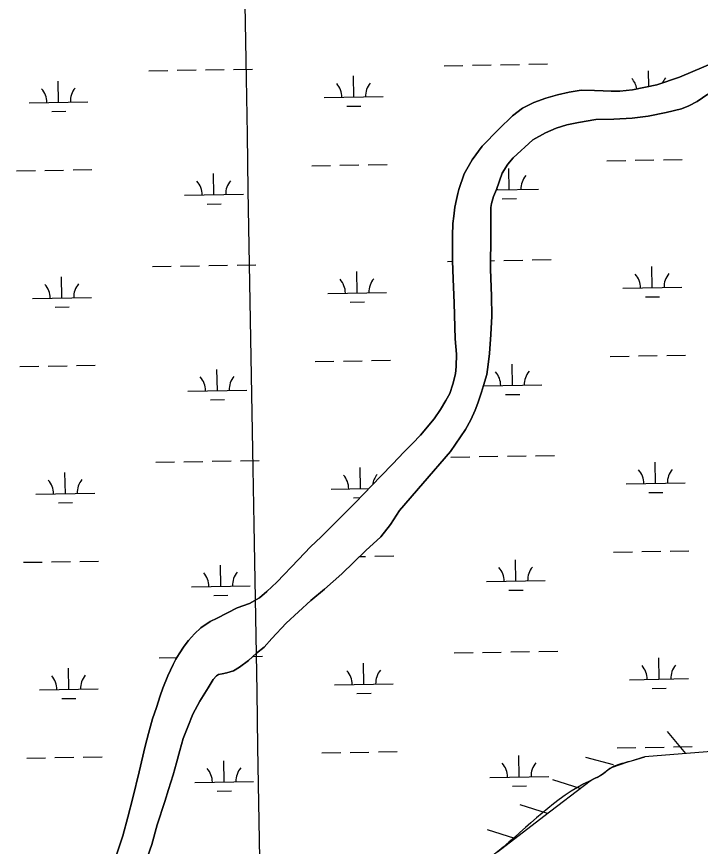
# Model space of a CAD drawing. Extents: x 3892998 to 3931244, y 278583 to 304547.
# Drawn here: x 3912613 to 3913776, y 294629 to 296040 of the extents above; entities that cross this region are included whole.
import ezdxf

# ---------------------------------------------------------------- set-up
doc = ezdxf.new("R2010")
doc.units = 0
for name, color, linetype in [('V-GRID-MAJR', 7, 'Continuous'), ('V-RRAP-FSHR', 7, 'Continuous'), ('V-TOPO-SHOR', 7, 'Continuous'), ('V-WETL-SWMP', 7, 'Continuous')]:
    doc.layers.add(name, color=color, linetype=linetype)

msp = doc.modelspace()

# ---------------------------------------------------------------- linework, layer by layer
at = {"layer": 'V-GRID-MAJR'}
msp.add_spline([(3913205.694, 284291.167), (3913100.856, 290347.625), (3912995.9590000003, 296407.553), (3912891.061, 302467.47500000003), (3912891.001, 302470.95)], degree=3, dxfattribs=at)
at = {"layer": 'V-RRAP-FSHR'}
for p, q in [((3913751.202, 294787.042), (3913720.0700000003, 294824.661)), ((3913628.58, 294767.672), (3913581.4080000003, 294780.292)), ((3913571.548, 294727.675), (3913525.008, 294742.454)), ((3913515.918, 294685.18700000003), (3913469.349, 294699.876)), ((3913460.378, 294642.58), (3913413.809, 294657.27))]:
    msp.add_line(p, q, dxfattribs=at)
for points in [[(3914693.49, 294853.704), (3914219.267, 294824.789), (3913681.429, 294781.415)], [(3913431.241, 294620.228), (3913510.005, 294680.65), (3913588.898, 294740.93200000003), (3913593.007, 294743.474), (3913606.247, 294749.607), (3913611.328, 294753.184), (3913618.558, 294759.255), (3913622.353, 294761.966), (3913626.489, 294764.065), (3913639.447, 294768.59500000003), (3913652.5130000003, 294772.74), (3913666.977, 294777.056), (3913681.429, 294781.415)]]:
    msp.add_lwpolyline(points, dxfattribs=at)
msp.add_spline([(3913681.429, 294781.415), (3913652.5130000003, 294772.74), (3913626.489, 294764.065), (3913606.247, 294749.607), (3913588.898, 294740.93200000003), (3913431.241, 294620.228), (3913311.5840000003, 294530.031), (3913230.339, 294454.664), (3913210.098, 294434.423), (3913172.507, 294393.94), (3913166.724, 294356.349)], degree=3, dxfattribs=at)
at = {"layer": 'V-TOPO-SHOR'}
for points in [[(3913365.164, 295745.60000000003), (3913374.49, 295772.222), (3913387.946, 295795.844), (3913405.157, 295819.232), (3913433.296, 295848.463), (3913456.828, 295870.811), (3913473.359, 295884.119), (3913493.022, 295893.642), (3913513.062, 295900.98600000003), (3913532.893, 295906.749), (3913552.707, 295910.931), (3913573.507, 295914.31200000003), (3913595.852, 295913.923), (3913610.487, 295913.60000000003), (3913624.524, 295912.885), (3913638.961, 295912.563), (3913660.348, 295915.347), (3913701.953, 295923.496), (3913740.636, 295936.414), (3913823.023, 295971.708)], [(3913788.651, 295907.917), (3913770.7430000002, 295895.411), (3913756.633, 295887.621), (3913744.132, 295882.98), (3913717.968, 295876.678), (3913687.453, 295870.215), (3913660.131, 295867.088), (3913629.059, 295864.98), (3913598.003, 295864.851), (3913568.684, 295859.563), (3913548.869, 295855.582), (3913531.023, 295850.196), (3913512.755, 295842.045), (3913490.899, 295830.365), (3913457.995, 295799.395), (3913448.409, 295788.598), (3913439.1780000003, 295773.25), (3913429.305, 295745.502)], [(3912779.97, 294604.903), (3912793.884, 294647.42), (3912802.316, 294678.797), (3912810.838, 294711.565), (3912821.764, 294756.244), (3912832.004, 294799.629), (3912837.619, 294821.276), (3912844.705, 294845.906), (3912851.325, 294865.575), (3912857.747, 294884.947), (3912862.13, 294897.96), (3912870.525, 294919.027), (3912879.427, 294938.215), (3912884.129, 294947.267), (3912889.6240000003, 294956.422), (3912898.0700000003, 294969.36100000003), (3912905.744, 294979.124), (3912915.7830000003, 294990.783), (3912926.924, 295000.468), (3912942.819, 295011.57), (3912954.679, 295017.395), (3912988.375, 295034.95), (3913009.348, 295042.02), (3913026.24, 295051.642), (3913038.9620000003, 295062.328), (3913055.8170000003, 295078.292), (3913092.554, 295116.985), (3913112.944, 295138.325), (3913131.2800000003, 295155.391), (3913150.392, 295174.642), (3913165.963, 295189.708), (3913189.312, 295213.24700000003), (3913232.552, 295258.623), (3913253.142, 295279.467), (3913271.955, 295299.411), (3913286.6350000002, 295313.976), (3913300.426, 295328.23600000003), (3913323.5500000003, 295356.138), (3913334.063, 295371.867), (3913343.1890000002, 295386.991), (3913349.855, 295399.226), (3913355.311, 295414.72500000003), (3913359.6610000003, 295432.498), (3913361.074, 295444.7), (3913361.6350000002, 295466.018), (3913359.292, 295492.175), (3913357.434, 295552.339), (3913355.69, 295593.964), (3913354.5100000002, 295624.59), (3913354.3910000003, 295643.821), (3913354.446, 295666.92), (3913355.409, 295687.84500000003), (3913356.617, 295700.54), (3913358.7060000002, 295715.423), (3913361.301, 295728.72500000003), (3913363.519, 295738.752), (3913365.164, 295745.60000000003)], [(3913429.305, 295745.502), (3913424.318, 295733.972), (3913420.7260000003, 295721.854), (3913419.579, 295715.007), (3913419.669, 295700.335), (3913419.958, 295669.804), (3913419.0360000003, 295610.217), (3913420.904, 295564.428), (3913421.512, 295530.231), (3913419.622, 295499.48600000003), (3913417.541, 295466.857), (3913415.376, 295448.206), (3913412.7060000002, 295431.339), (3913407.5670000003, 295412.471), (3913403.6720000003, 295401.145), (3913397.739, 295382.768), (3913392.8570000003, 295370.642), (3913385.721, 295354.043), (3913376.702, 295337.63), (3913351.356, 295300.596), (3913304.207, 295245.878), (3913264.736, 295200.23), (3913249.022, 295176.441), (3913232.795, 295155.125), (3913207.16, 295132.167), (3913166.362, 295092.755), (3913136.883, 295066.402), (3913113.7060000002, 295047.027), (3913071.9110000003, 295008.503), (3913047.685, 294982.479), (3913034.1920000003, 294968.118), (3913021.569, 294957.434), (3913007.861, 294945.453), (3912992.667, 294933.859), (3912982.294, 294927.846), (3912970.915, 294924.30700000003), (3912962.7970000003, 294922.67100000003), (3912956.9560000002, 294921.346), (3912953.403, 294919.044), (3912947.8880000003, 294912.963), (3912939.055, 294898.63300000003), (3912924.917, 294876.14), (3912913.256, 294854.159), (3912904.3680000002, 294832.692), (3912896.659, 294812.62), (3912890.8370000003, 294792.45900000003), (3912885.215, 294771.506), (3912879.394, 294751.048), (3912871.8170000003, 294725.723), (3912865.693, 294705.857), (3912852.6580000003, 294665.727), (3912843.544, 294632.658), (3912836.038, 294611.793)]]:
    msp.add_lwpolyline(points, dxfattribs=at)
at = {"layer": 'V-WETL-SWMP'}
for p, q in [((3912838.511861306, 295947.4075598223), (3912870.507068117, 295947.9614019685)), ((3912886.504671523, 295948.2383230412), (3912918.499878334, 295948.79216518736)), ((3912934.497481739, 295949.06908626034), (3912966.49268855, 295949.62292840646)), ((3912982.4902919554, 295949.89984947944), (3913014.485498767, 295950.4536916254)), ((3913340.344681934, 295956.0943661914), (3913372.339888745, 295956.64820833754)), ((3913388.3374921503, 295956.9251294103), (3913420.3326989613, 295957.4789715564)), ((3913436.330302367, 295957.7558926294), (3913468.325509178, 295958.30973477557)), ((3913484.3231125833, 295958.5866558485), (3913516.3183193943, 295959.14049799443)), ((3913688.3232202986, 295920.8256512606), (3913687.863806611, 295947.3657693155)), ((3913186.6540583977, 295902.6843552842), (3913186.030985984, 295938.6789629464)), ((3912684.8212377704, 295893.99754891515), (3912684.1981653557, 295929.99215657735)), ((3913136.661547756, 295901.8189769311), (3913236.6465690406, 295903.54973363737)), ((3912634.828727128, 295893.13217056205), (3912734.8137484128, 295894.86292726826)), ((3912673.0901082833, 295878.36116947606), (3912697.0865133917, 295878.7765510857)), ((3913174.922928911, 295887.0479758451), (3913198.919334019, 295887.4633574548)), ((3913617.087721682, 295794.6859380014), (3913649.0829284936, 295795.2397801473)), ((3913665.0805318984, 295795.51670122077), (3913697.0757387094, 295796.0705433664)), ((3913713.0733421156, 295796.34746443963), (3913745.0685489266, 295796.9013065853)), ((3912613.422080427, 295777.3123252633), (3912645.4172872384, 295777.86616740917)), ((3912661.414890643, 295778.1430884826), (3912693.410097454, 295778.6969306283)), ((3912709.40770086, 295778.9738517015), (3912741.402907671, 295779.5276938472)), ((3913115.2549010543, 295785.9991316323), (3913147.2501078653, 295786.5529737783)), ((3913163.247711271, 295786.8298948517), (3913195.2429180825, 295787.3837369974)), ((3913211.2405214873, 295787.6606580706), (3913243.2357282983, 295788.21450021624)), ((3913450.8523360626, 295745.3714212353), (3913450.229263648, 295781.366028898)), ((3912949.0195154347, 295736.6846148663), (3912948.396443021, 295772.67922252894)), ((3912899.0270047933, 295735.81923651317), (3912999.0120260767, 295737.54999321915)), ((3913429.0850691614, 295744.9946263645), (3913500.8448467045, 295746.2367995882)), ((3912937.288385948, 295721.0482354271), (3912961.2847910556, 295721.46361703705)), ((3913439.1212065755, 295729.73504179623), (3913463.117611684, 295730.15042340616)), ((3913346.1024768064, 295623.46919663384), (3913354.5465838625, 295623.61536547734)), ((3913419.2604085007, 295624.7355721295), (3913426.0904938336, 295624.85380199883)), ((3913442.088097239, 295625.1307230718), (3913474.08330405, 295625.684565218)), ((3913490.0809074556, 295625.96148629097), (3913522.0761142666, 295626.51532843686)), ((3912844.2696561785, 295614.78239026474), (3912876.2648629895, 295615.3362324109)), ((3912892.262466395, 295615.61315348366), (3912924.257673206, 295616.1669956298)), ((3912940.2552766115, 295616.44391670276), (3912972.2504834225, 295616.9977588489)), ((3912988.248086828, 295617.27467992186), (3913020.2432936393, 295617.8285220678)), ((3913694.244673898, 295578.74599209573), (3913693.6216014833, 295614.74059975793)), ((3912690.5790326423, 295561.3723793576), (3912689.955960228, 295597.3669870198)), ((3913192.41185327, 295570.0591857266), (3913191.7887808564, 295606.0537933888)), ((3913644.2521632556, 295577.88061374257), (3913744.2371845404, 295579.61137044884)), ((3913142.419342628, 295569.1938073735), (3913242.4043639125, 295570.9245640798)), ((3912640.5865220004, 295560.5070010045), (3912740.571543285, 295562.2377577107)), ((3913180.6807237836, 295554.42280628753), (3913204.6771288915, 295554.8381878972)), ((3913682.513544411, 295563.1096126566), (3913706.5099495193, 295563.5249942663)), ((3912678.8479031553, 295545.7359999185), (3912702.844308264, 295546.1513815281)), ((3913121.0126959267, 295453.37396207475), (3913153.007902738, 295453.9278042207)), ((3913169.0055061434, 295454.20472529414), (3913201.0007129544, 295454.7585674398)), ((3913216.99831636, 295455.035488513), (3913248.993523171, 295455.58933065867)), ((3913622.845516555, 295462.0607684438), (3913654.840723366, 295462.61461058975)), ((3913670.838326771, 295462.8915316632), (3913702.8335335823, 295463.44537380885)), ((3913718.8311369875, 295463.72229488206), (3913750.8263437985, 295464.2761370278)), ((3912619.1798752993, 295444.6871557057), (3912651.1750821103, 295445.2409978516)), ((3912667.1726855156, 295445.51791892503), (3912699.167892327, 295446.07176107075)), ((3912715.1654957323, 295446.34868214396), (3912747.1607025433, 295446.9025242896)), ((3912954.7773103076, 295404.0594453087), (3912954.1542378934, 295440.05405297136)), ((3913456.610130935, 295412.74625167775), (3913455.987058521, 295448.7408593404)), ((3913407.3698093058, 295411.89389383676), (3913506.602641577, 295413.6116300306)), ((3912904.7847996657, 295403.1940669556), (3913004.7698209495, 295404.92482366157)), ((3913444.8790014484, 295397.10987223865), (3913468.8754065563, 295397.5252538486)), ((3912943.0461808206, 295388.4230658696), (3912967.0425859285, 295388.8384474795)), ((3912898.0202612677, 295282.9879839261), (3912930.0154680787, 295283.5418260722)), ((3912946.0130714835, 295283.8187471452), (3912978.0082782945, 295284.37258929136)), ((3912994.0058817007, 295284.6495103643), (3913026.0010885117, 295285.20335251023)), ((3913351.8602716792, 295290.84402707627), (3913383.85547849, 295291.3978692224)), ((3913399.853081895, 295291.67479029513), (3913431.848288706, 295292.2286324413)), ((3913447.845892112, 295292.50555351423), (3913479.841098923, 295293.0593956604)), ((3913495.838702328, 295293.3363167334), (3913527.833909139, 295293.8901588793)), ((3912850.027451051, 295282.15722070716), (3912882.022657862, 295282.71106285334)), ((3913198.169648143, 295237.43401616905), (3913197.5465757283, 295273.4286238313)), ((3913700.00246877, 295246.12082253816), (3913699.379396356, 295282.11543020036)), ((3912696.3368275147, 295228.7472098), (3912695.713755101, 295264.7418174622)), ((3913650.009958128, 295245.25544418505), (3913749.994979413, 295246.98620089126)), ((3912646.344316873, 295227.8818314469), (3912746.3293381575, 295229.6125881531)), ((3913148.177137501, 295236.56863781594), (3913212.5985349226, 295237.68378250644)), ((3913688.2713392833, 295230.484443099), (3913712.2677443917, 295230.8998247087)), ((3912684.605698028, 295213.1108303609), (3912708.602103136, 295213.5262119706)), ((3913186.438518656, 295221.79763672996), (3913197.6443883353, 295221.9916121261)), ((3913628.6033114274, 295129.4355988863), (3913660.598518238, 295129.9894410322)), ((3913676.5961216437, 295130.2663621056), (3913708.591328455, 295130.8202042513)), ((3913724.58893186, 295131.0971253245), (3913756.584138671, 295131.6509674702)), ((3912720.9232906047, 295113.7235125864), (3912752.9184974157, 295114.27735473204)), ((3913196.5928887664, 295121.9574293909), (3913206.758507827, 295122.1333978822)), ((3913222.756111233, 295122.41031895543), (3913254.7513180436, 295122.9641611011)), ((3913462.3679258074, 295080.12108212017), (3913461.7448533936, 295116.1156897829)), ((3912624.9376701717, 295112.0619861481), (3912656.9328769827, 295112.615828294)), ((3912672.9304803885, 295112.89274936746), (3912704.9256871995, 295113.4465915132)), ((3912960.53510518, 295071.4342757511), (3912959.9120327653, 295107.4288834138)), ((3912910.5425945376, 295070.568897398), (3913010.527615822, 295072.299654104)), ((3913412.375415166, 295079.25570376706), (3913512.3604364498, 295080.98646047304)), ((3913450.636796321, 295064.4847026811), (3913474.6332014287, 295064.900084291)), ((3912948.803975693, 295055.797896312), (3912972.8003808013, 295056.2132779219)), ((3913357.618066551, 294958.2188575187), (3913389.613273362, 294958.7726996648)), ((3913405.610876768, 294959.04962073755), (3913437.606083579, 294959.60346288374)), ((3913453.603686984, 294959.88038395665), (3913485.598893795, 294960.43422610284)), ((3913501.5964972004, 294960.7111471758), (3913533.591704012, 294961.2649893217)), ((3912855.785245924, 294949.53205114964), (3912885.801574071, 294950.05163858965)), ((3913015.694947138, 294952.3001136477), (3913031.758883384, 294952.57818295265)), ((3913705.7602636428, 294913.4956529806), (3913705.137191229, 294949.4902606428)), ((3912702.0946223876, 294896.1220402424), (3912701.4715499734, 294932.1166479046)), ((3913203.9274430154, 294904.80884661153), (3913203.3043706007, 294940.80345427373)), ((3913153.934932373, 294903.94346825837), (3913253.919953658, 294905.67422496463)), ((3913655.767753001, 294912.6302746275), (3913755.7527742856, 294914.3610313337)), ((3912652.1021117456, 294895.2566618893), (3912752.08713303, 294896.9874185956)), ((3913192.1963135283, 294889.1724671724), (3913216.1927186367, 294889.5878487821)), ((3913694.029134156, 294897.8592735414), (3913718.025539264, 294898.2746551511)), ((3912690.363492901, 294880.48566080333), (3912714.359898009, 294880.901042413)), ((3913180.521095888, 294788.954386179), (3913212.516302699, 294789.50822832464)), ((3913228.513906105, 294789.78514939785), (3913260.509112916, 294790.3389915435)), ((3913634.3611062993, 294796.8104293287), (3913666.3563131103, 294797.3642714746)), ((3913682.353916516, 294797.64119254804), (3913714.3491233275, 294798.19503469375)), ((3913730.3467267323, 294798.4719557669), (3913762.3419335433, 294799.0257979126)), ((3912630.695465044, 294779.43681659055), (3912662.690671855, 294779.9906587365)), ((3912678.6882752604, 294780.26757980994), (3912710.683482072, 294780.8214219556)), ((3912726.681085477, 294781.0983430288), (3912758.676292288, 294781.65218517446)), ((3913132.528285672, 294788.1236229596), (3913164.5234924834, 294788.67746510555)), ((3913468.1257206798, 294747.4959125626), (3913467.502648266, 294783.4905202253)), ((3912966.292900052, 294738.80910619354), (3912965.6698276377, 294774.8037138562)), ((3913418.1332100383, 294746.6305342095), (3913518.1182313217, 294748.3612909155)), ((3912916.30038941, 294737.94372784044), (3913016.2854106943, 294739.6744845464)), ((3912954.5617705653, 294723.17272675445), (3912978.5581756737, 294723.5881083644)), ((3913456.394591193, 294731.8595331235), (3913480.3909963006, 294732.2749147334))]:
    msp.add_line(p, q, dxfattribs=at)
for points in [[(3913823.023, 295971.707), (3913740.6350000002, 295936.415), (3913701.954, 295923.495), (3913660.347, 295915.347), (3913638.961, 295912.564), (3913624.525, 295912.885), (3913610.487, 295913.599), (3913595.853, 295913.923), (3913573.506, 295914.31200000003), (3913552.708, 295910.931), (3913532.893, 295906.749), (3913513.063, 295900.98600000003), (3913493.023, 295893.641), (3913473.36, 295884.118), (3913456.828, 295870.81), (3913433.2970000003, 295848.463), (3913405.156, 295819.233), (3913387.9450000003, 295795.843), (3913374.49, 295772.223), (3913365.163, 295745.601), (3913363.52, 295738.751), (3913361.302, 295728.724), (3913358.707, 295715.424), (3913356.6180000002, 295700.541), (3913355.4080000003, 295687.844), (3913354.446, 295666.92), (3913354.3910000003, 295643.821), (3913354.509, 295624.59), (3913355.69, 295593.964), (3913357.434, 295552.338), (3913359.292, 295492.174), (3913361.6350000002, 295466.017), (3913361.073, 295444.699), (3913359.6610000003, 295432.49700000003), (3913355.31, 295414.72500000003), (3913349.8540000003, 295399.226), (3913343.188, 295386.991), (3913334.062, 295371.866), (3913323.551, 295356.138), (3913300.427, 295328.237), (3913286.636, 295313.976), (3913271.955, 295299.411), (3913253.143, 295279.468), (3913232.552, 295258.62200000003), (3913189.312, 295213.248), (3913165.9620000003, 295189.708), (3913150.392, 295174.642), (3913131.279, 295155.391), (3913112.9450000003, 295138.326), (3913092.555, 295116.985), (3913055.8170000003, 295078.293), (3913038.963, 295062.328), (3913026.241, 295051.642), (3913009.348, 295042.02), (3912988.375, 295034.951), (3912954.6780000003, 295017.39400000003), (3912942.818, 295011.571), (3912926.9250000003, 295000.469), (3912915.7830000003, 294990.784), (3912905.7430000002, 294979.123), (3912898.071, 294969.36100000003), (3912889.625, 294956.42100000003)], [(3913429.304, 295745.501), (3913439.1780000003, 295773.25), (3913448.409, 295788.599), (3913457.995, 295799.396), (3913490.898, 295830.365), (3913512.755, 295842.045), (3913531.022, 295850.196), (3913548.87, 295855.581), (3913568.684, 295859.564), (3913598.003, 295864.851), (3913629.058, 295864.98), (3913660.13, 295867.087), (3913687.453, 295870.215), (3913717.969, 295876.678), (3913744.132, 295882.981), (3913756.633, 295887.62), (3913770.7430000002, 295895.411), (3913788.6520000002, 295907.916)], [(3912836.039, 294611.792), (3912843.544, 294632.657), (3912852.6580000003, 294665.726), (3912865.694, 294705.857), (3912871.8170000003, 294725.722), (3912879.394, 294751.048), (3912885.215, 294771.506), (3912890.836, 294792.458), (3912896.659, 294812.619), (3912904.367, 294832.692), (3912913.256, 294854.16000000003), (3912924.917, 294876.141), (3912939.054, 294898.63300000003), (3912947.8880000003, 294912.963), (3912953.4020000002, 294919.044), (3912956.9560000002, 294921.346), (3912962.7970000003, 294922.67100000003), (3912970.916, 294924.30700000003), (3912982.295, 294927.847), (3912992.667, 294933.86), (3913007.862, 294945.453), (3913021.568, 294957.434), (3913034.1920000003, 294968.119), (3913047.684, 294982.478), (3913071.9110000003, 295008.502), (3913113.707, 295047.027), (3913136.884, 295066.402), (3913166.363, 295092.756), (3913207.1610000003, 295132.166), (3913232.795, 295155.126), (3913249.021, 295176.441), (3913264.735, 295200.231), (3913304.207, 295245.879), (3913351.355, 295300.596), (3913376.703, 295337.631), (3913385.722, 295354.044), (3913392.8570000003, 295370.643), (3913397.739, 295382.768), (3913403.6720000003, 295401.145), (3913407.568, 295412.47000000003), (3913412.7060000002, 295431.338), (3913415.377, 295448.207), (3913417.542, 295466.858), (3913419.6210000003, 295499.48600000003), (3913421.5130000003, 295530.23), (3913420.9050000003, 295564.428), (3913419.0360000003, 295610.217), (3913419.957, 295669.803), (3913419.669, 295700.335), (3913419.579, 295715.007), (3913420.7260000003, 295721.854), (3913424.319, 295733.971), (3913429.304, 295745.501)], [(3912889.625, 294956.42100000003), (3912884.13, 294947.267), (3912879.427, 294938.216), (3912870.525, 294919.028), (3912862.129, 294897.95900000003), (3912857.748, 294884.946), (3912851.325, 294865.575), (3912844.705, 294845.905), (3912837.62, 294821.276), (3912832.004, 294799.629), (3912821.764, 294756.244), (3912810.8370000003, 294711.565), (3912802.316, 294678.798), (3912793.8850000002, 294647.419), (3912779.971, 294604.903)]]:
    msp.add_lwpolyline(points, dxfattribs=at)
for centre, radius, start, end in [((3913633.2439999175, 295910.8897728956), 35.24628790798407, 9.723364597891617, 41.76353833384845), ((3913743.7133227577, 295912.8020145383), 35.246287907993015, 140.2198769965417, 156.93311803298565), ((3912740.0476815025, 295895.42840180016), 35.246287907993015, 140.21987699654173, 181.76353532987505), ((3913131.4111792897, 295902.2029665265), 35.24628790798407, 0.21988000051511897, 41.76353833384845), ((3913241.88050213, 295904.1152081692), 35.246287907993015, 140.21987699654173, 181.76353532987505), ((3912629.5783586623, 295893.51616015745), 35.24628790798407, 0.21988000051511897, 41.76353833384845), ((3913506.0787797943, 295746.80227412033), 35.246287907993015, 140.21987699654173, 181.76353532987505), ((3912893.776636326, 295736.2032261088), 35.24628790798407, 0.21988000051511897, 41.76353833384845), ((3913004.2459591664, 295738.1154677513), 35.246287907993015, 140.21987699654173, 181.76353532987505), ((3913395.609456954, 295744.89003247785), 35.24628790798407, 0.21988000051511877, 6.9245091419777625), ((3913247.6382970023, 295571.49003861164), 35.246287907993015, 140.21987699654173, 181.76353532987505), ((3913639.00179479, 295578.26460333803), 35.24628790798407, 0.21988000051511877, 41.76353833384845), ((3913749.47111763, 295580.17684498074), 35.246287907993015, 140.21987699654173, 181.76353532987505), ((3912635.3361535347, 295560.8909905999), 35.24628790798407, 0.21988000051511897, 41.76353833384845), ((3912745.805476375, 295562.8032322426), 35.246287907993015, 140.21987699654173, 181.76353532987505), ((3913137.168974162, 295569.5777969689), 35.24628790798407, 0.21988000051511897, 41.76353833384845), ((3912899.534431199, 295403.5780565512), 35.24628790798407, 0.21988000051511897, 41.76353833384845), ((3913010.003754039, 295405.4902981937), 35.246287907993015, 140.21987699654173, 181.76353532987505), ((3913401.3672518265, 295412.2648629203), 35.24628790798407, 0.21988000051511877, 41.76353833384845), ((3913511.836574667, 295414.17710456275), 35.246287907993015, 140.21987699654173, 181.76353532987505), ((3913644.759589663, 295245.63943378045), 35.24628790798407, 0.21988000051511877, 41.76353833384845), ((3913755.2289125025, 295247.55167542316), 35.246287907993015, 140.21987699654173, 181.76353532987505), ((3913142.9267690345, 295236.95262741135), 35.24628790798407, 0.21988000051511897, 41.76353833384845), ((3913253.396091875, 295238.86486905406), 35.246287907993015, 140.21987699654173, 171.80939351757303), ((3912641.093948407, 295228.2658210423), 35.24628790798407, 0.21988000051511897, 41.76353833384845), ((3912751.563271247, 295230.178062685), 35.246287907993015, 140.21987699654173, 181.76353532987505), ((3913407.1250466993, 295079.6396933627), 35.24628790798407, 0.21988000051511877, 41.76353833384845), ((3913517.5943695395, 295081.5519350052), 35.246287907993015, 140.21987699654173, 181.76353532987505), ((3912905.2922260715, 295070.95288699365), 35.24628790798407, 0.21988000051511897, 41.76353833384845), ((3913015.7615489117, 295072.8651286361), 35.246287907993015, 140.21987699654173, 181.76353532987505), ((3913650.5173845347, 294913.0142642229), 35.24628790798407, 0.21988000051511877, 41.76353833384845), ((3913760.986707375, 294914.9265058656), 35.246287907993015, 140.21987699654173, 181.76353532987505), ((3912646.8517432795, 294895.6406514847), 35.24628790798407, 0.21988000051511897, 41.76353833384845), ((3912757.3210661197, 294897.55289312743), 35.246287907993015, 140.21987699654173, 181.76353532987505), ((3913148.6845639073, 294904.3274578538), 35.24628790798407, 0.21988000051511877, 41.76353833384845), ((3913259.1538867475, 294906.23969949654), 35.246287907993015, 140.21987699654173, 181.76353532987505), ((3912911.050020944, 294738.32771743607), 35.24628790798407, 0.21988000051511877, 41.76353833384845), ((3913021.519343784, 294740.23995907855), 35.246287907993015, 140.21987699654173, 181.76353532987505), ((3913412.8828415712, 294747.0145238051), 35.24628790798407, 0.21988000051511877, 41.76353833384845), ((3913523.3521644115, 294748.9267654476), 35.246287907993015, 140.21987699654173, 181.76353532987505)]:
    msp.add_arc(centre, radius, start, end, dxfattribs=at)

doc.saveas('drawing.dxf')
